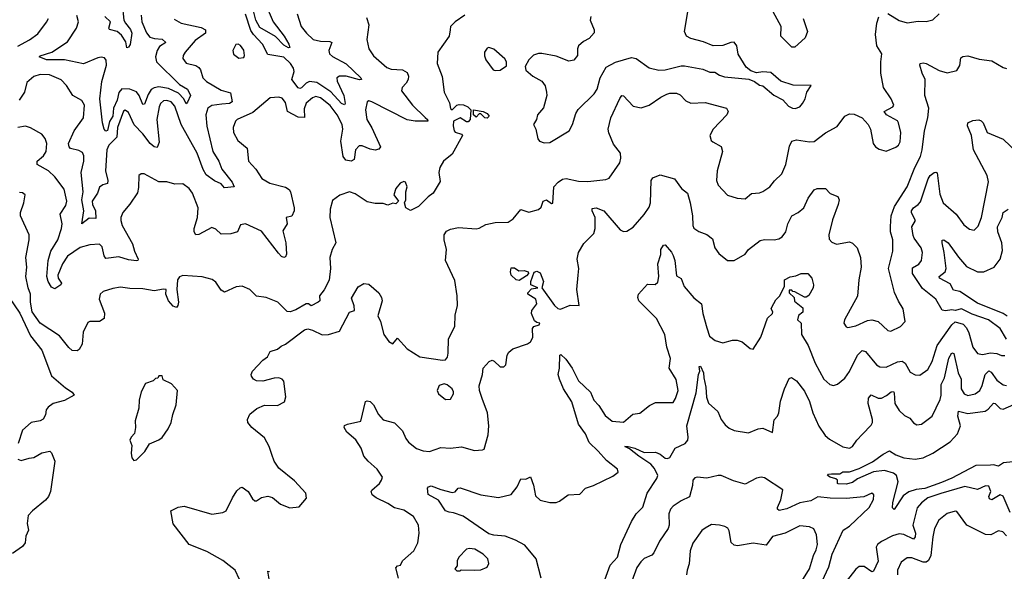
# Model space of a CAD drawing. Extents: x 1443846 to 1577407, y 839182 to 927291.
# Tile 271 of 535: x 1527567 to 1533712, y 849078 to 852518. Entities that reach past the tile are written whole.
import ezdxf

# ---------------------------------------------------------------- set-up
doc = ezdxf.new("R2010")
doc.units = 0

msp = doc.modelspace()

# ---------------------------------------------------------------- linework, layer by layer
at = {"layer": '0CON20XD'}
for points in [[(1528206.2, 852615), (1528217.6, 852515), (1528226.1, 852495), (1528257.4, 852457.4), (1528266.4, 852433.6), (1528256.8, 852363.2), (1528245, 852346), (1528235, 852342.9), (1528228.8, 852378.8), (1528201.9, 852421.9), (1528174, 852445), (1528126.3, 852456.3), (1528123.1, 852465), (1528133.1, 852505), (1528097.4, 852537.4)], [(1529097.3, 852625), (1529149.6, 852505), (1529216.9, 852415), (1529245.8, 852364.2), (1529252.5, 852345), (1529245, 852343.1), (1529215, 852357.8), (1529163, 852413), (1529065, 852468.7), (1529040.9, 852515), (1529028.1, 852565)], [(1530839.3, 851749.3), (1530875, 851752), (1530996, 851825), (1531016.8, 851863.2), (1531037.2, 851932.8), (1531052.3, 851957.7), (1531151.2, 852055), (1531171.2, 852085), (1531188.5, 852155), (1531227.5, 852222.5), (1531285, 852252.5), (1531385, 852281.2), (1531415, 852276), (1531495, 852218.1), (1531555, 852203.3), (1531595, 852205.5), (1531695, 852230), (1531715, 852230), (1531829.5, 852209.5), (1531875, 852190), (1531905, 852190.8), (1531935, 852171.4), (1531965, 852161.4), (1532116.6, 852146.6), (1532152.1, 852132.1), (1532185, 852108.6), (1532205, 852104.2), (1532273, 852047), (1532328.8, 852018.8), (1532365, 851977.5), (1532390, 851965), (1532406.1, 851963.9), (1532436.7, 851973.3), (1532452.5, 851995), (1532470, 852025), (1532480, 852065), (1532506.7, 852106.7), (1532395, 852109.2), (1532317.5, 852135), (1532255, 852188.8), (1532205, 852192), (1532165, 852187.1), (1532128.9, 852198.9), (1532101.5, 852221.5), (1532051.7, 852301.7), (1532042, 852355), (1532025, 852376.7), (1532005, 852376), (1531955, 852357.5), (1531895, 852355.6), (1531835, 852380), (1531755, 852400), (1531728.9, 852415), (1531715.5, 852445), (1531742.3, 852605)], [(1532457.1, 852525), (1532484.5, 852445), (1532470, 852405), (1532425, 852364.3), (1532403.8, 852346.2), (1532385, 852345.5), (1532318, 852415), (1532318.2, 852475), (1532232.5, 852635)], [(1529731.2, 852531.2), (1529746.2, 852486.2), (1529732.5, 852395), (1529746.5, 852335), (1529775, 852291.4), (1529859.1, 852219.1), (1529885, 852208.5), (1529955, 852205.3), (1529985, 852188.1), (1529993.5, 852165), (1529991.5, 852145), (1529979.2, 852120.8), (1529954.4, 852095), (1529949.4, 852075), (1530017.8, 851985), (1530097.6, 851907.6), (1530112.5, 851895), (1530115, 851884), (1530035, 851883.8), (1529985, 851893.3), (1529765, 852005.6), (1529745, 852010.8), (1529735, 852006.2), (1529724.6, 851955.4), (1529732.6, 851895), (1529763.6, 851843.6), (1529819.2, 851725), (1529808.8, 851711.2), (1529785, 851704.6), (1529755, 851709.2), (1529705, 851731.5), (1529685, 851730), (1529662.1, 851705), (1529653.6, 851646.4), (1529635, 851634.5), (1529601.8, 851641.8), (1529585, 851663.8), (1529570.4, 851760.4), (1529582.9, 851835), (1529579.5, 851865), (1529547.5, 851925), (1529505, 851983.2), (1529445, 852031.2), (1529415, 852038.8), (1529395, 852030.4), (1529355, 851997.1), (1529342.6, 851962.6), (1529345, 851906.7), (1529305, 851910), (1529238, 851945), (1529225, 852002), (1529205, 852027.3), (1529185, 852034.5), (1529128.9, 852031.1), (1529021.1, 851938.9), (1528923.8, 851895), (1528914, 851885), (1528899.2, 851845), (1528900.8, 851815), (1528928.1, 851765), (1528985.4, 851715.4), (1528994.5, 851634.5), (1529040.6, 851585), (1529078.2, 851528.2), (1529128.6, 851498.6), (1529225, 851472.5), (1529248.2, 851458.2), (1529256.9, 851445), (1529280.6, 851345), (1529278.9, 851325), (1529265, 851292.5), (1529230, 851285), (1529235.8, 851245), (1529209.1, 851200.9), (1529226.7, 851125), (1529232.2, 851055), (1529225, 851038.8), (1529215, 851034.2), (1529200.9, 851040.9), (1529182.2, 851062.2), (1529075, 851198.6), (1528975, 851244), (1528945, 851238.8), (1528926.2, 851195), (1528885, 851181.1), (1528825, 851180.6), (1528790.6, 851210.6), (1528765, 851221.9), (1528685, 851178.6), (1528665, 851176), (1528655.6, 851195), (1528655.5, 851215), (1528675.9, 851285), (1528680.9, 851345), (1528645.5, 851435), (1528625, 851465.7), (1528584.3, 851494.3), (1528535, 851491.8), (1528485, 851507.1), (1528435, 851505.6), (1528343.9, 851556.1), (1528324, 851556), (1528310, 851545), (1528308.3, 851471.7), (1528301.7, 851438.3), (1528255, 851366.9), (1528209.4, 851315), (1528197.5, 851285), (1528197.1, 851265), (1528207.1, 851235), (1528270.7, 851120.7), (1528282.3, 851075), (1528307.1, 851025), (1528303.9, 851016.1), (1528295.5, 851014.5), (1528245, 851019.1), (1528185, 851039.4), (1528105, 851028.8), (1528092.9, 851045), (1528080.8, 851100.8), (1528065, 851118.6), (1528004.3, 851114.3), (1527945, 851095.9), (1527865, 851042), (1527834.4, 850995), (1527805.2, 850925), (1527807.1, 850905), (1527828.5, 850875), (1527824.4, 850865), (1527785, 850838.6), (1527765, 850848.5), (1527744.2, 850885), (1527735.8, 850915), (1527745.2, 851015), (1527761.6, 851075), (1527804, 851145), (1527827.3, 851215), (1527832.3, 851245), (1527819.5, 851305), (1527855, 851359.2), (1527861.3, 851385), (1527845, 851460), (1527785, 851536.9), (1527745.7, 851575), (1527675.6, 851615), (1527676.7, 851635), (1527715, 851669.1), (1527732.5, 851695), (1527736, 851745), (1527725, 851775.8), (1527705, 851804.3), (1527633.9, 851843.9), (1527602.6, 851852.6), (1527555, 851845.4)], [(1527555, 852352.7), (1527627.4, 852392.6), (1527679.6, 852430.4), (1527735, 852501.4), (1527746.2, 852525)], [(1530344.7, 852545.3), (1530283.8, 852505), (1530256.2, 852475), (1530254.2, 852455), (1530247.8, 852415), (1530177.3, 852315), (1530172.1, 852245), (1530203, 852163), (1530215.7, 852065), (1530248.8, 851998.8), (1530255, 851964.2), (1530265, 851955.7), (1530295, 851984.4), (1530310.4, 851989.6), (1530336.8, 851986.8), (1530363.3, 851975), (1530382.5, 851955), (1530377.5, 851895), (1530365, 851880), (1530355, 851880), (1530316.4, 851906.4), (1530275, 851884), (1530272, 851855), (1530279.2, 851825), (1530285, 851816.2), (1530323.6, 851803.6), (1530330, 851795), (1530265, 851678.6), (1530211.9, 851635), (1530188, 851595), (1530182.5, 851565), (1530191.2, 851508.8), (1530148, 851435), (1530116.6, 851413.4), (1530055, 851353.3), (1530005, 851327.5), (1529977.5, 851345), (1529967.5, 851375), (1529976.7, 851395), (1529977.5, 851445), (1529986, 851475), (1529974, 851504), (1529965, 851508.8), (1529941.2, 851498.8), (1529913.8, 851465), (1529902.5, 851425), (1529930, 851385), (1529915, 851370), (1529895, 851372.5), (1529865, 851360), (1529835, 851372), (1529785, 851370.6), (1529735, 851381.4), (1529661.2, 851431.2), (1529625, 851444.4), (1529565, 851423.1), (1529519.7, 851390.3), (1529504.4, 851335), (1529503.3, 851285), (1529538.8, 851125), (1529517.5, 851085), (1529502.3, 851035), (1529506.9, 850965), (1529497.3, 850892.7), (1529467, 850833), (1529437.5, 850795), (1529440, 850765), (1529430, 850755), (1529385, 850733.3), (1529370, 850745), (1529355, 850745.7), (1529291.1, 850708.9), (1529255, 850695.8), (1529237, 850697), (1529177, 850757), (1529105, 850785.7), (1529045, 850793.8), (1529003.8, 850835), (1528955, 850855.6), (1528917.8, 850852.2), (1528845, 850818.6), (1528825, 850831.4), (1528791.1, 850881.1), (1528767, 850897), (1528705, 850914.5), (1528585, 850922), (1528565, 850913.8), (1528552.5, 850895), (1528546.9, 850835), (1528557.5, 850755), (1528554.2, 850735), (1528545, 850722.5), (1528525, 850730), (1528495.8, 850765), (1528478.8, 850805), (1528480, 850835), (1528465, 850837.5), (1528405, 850826.9), (1528335, 850839.3), (1528255, 850840.4), (1528195, 850849.6), (1528147.9, 850842.1), (1528088.3, 850821.7), (1528068.6, 850805), (1528063.5, 850775), (1528095, 850687.5), (1528092.9, 850655), (1528065.5, 850634.5), (1528005, 850635.8), (1527991.4, 850628.6), (1527962, 850568), (1527956.6, 850493.4), (1527938.3, 850461.7), (1527925, 850452), (1527894, 850455), (1527872.6, 850472.6), (1527815, 850545.6), (1527694.6, 850624.6), (1527645.4, 850695.4), (1527634.3, 850755), (1527634.4, 850805), (1527618.9, 850845), (1527604.5, 850915), (1527610.9, 850975), (1527604.5, 851035), (1527625.5, 851145), (1527625.6, 851175), (1527571.1, 851295), (1527570.8, 851315), (1527592, 851375), (1527600, 851425), (1527585, 851437.5), (1527565, 851440)], [(1528324.7, 852545), (1528329.2, 852505), (1528357.3, 852435), (1528378.4, 852408.4), (1528408.7, 852401.3), (1528455.5, 852395.5), (1528479.2, 852375), (1528440.2, 852349.8), (1528424, 852325), (1528413.8, 852285), (1528419.6, 852255), (1528564.1, 852114.1), (1528615, 852084.5), (1528632.5, 852045), (1528615, 852003.3), (1528605, 851992.5), (1528590.6, 852025), (1528558.4, 852058.4), (1528495, 852087.8), (1528435, 852099.1), (1528406.4, 852093.6), (1528388.2, 852081.8), (1528368.7, 852051.3), (1528345, 851990), (1528335, 851988.8), (1528312.1, 852045), (1528295, 852068.5), (1528255, 852084), (1528205, 852086.2), (1528185.6, 852064.4), (1528174.9, 852015), (1528152.9, 851965), (1528148, 851915), (1528127.9, 851882.1), (1528115, 851825.7), (1528105, 851822.9), (1528093.6, 851835), (1528082.9, 851875), (1528066.3, 852023.6), (1528078.3, 852131.7), (1528108.2, 852235), (1528106.7, 852265), (1528095, 852280), (1528075, 852284.4), (1528055, 852279.5), (1527965, 852242.1), (1527846.7, 852266.7), (1527735, 852266.3), (1527687.5, 852285), (1527695, 852292.5), (1527766.9, 852315), (1527865, 852378.9), (1527922.2, 852465), (1527932.7, 852505), (1527924, 852544)], [(1529299.4, 852555), (1529323.1, 852475), (1529356.7, 852433.3), (1529398, 852395), (1529445, 852384.7), (1529501.7, 852381.7), (1529514, 852375), (1529495.5, 852325), (1529500, 852305), (1529518.8, 852288.8), (1529605, 852243.1), (1529695.5, 852155), (1529699.2, 852145), (1529688.4, 852141.6), (1529605.2, 852165.2), (1529563.3, 852165), (1529546.5, 852155), (1529548.2, 852135), (1529588.7, 852045), (1529598.5, 851995), (1529594.2, 851985.8), (1529575, 851994.1), (1529508.2, 852068.2), (1529422.1, 852125), (1529375, 852131.2), (1529355, 852122.6), (1529325, 852092.7), (1529315, 852087.7), (1529305, 852093.6), (1529264.6, 852145), (1529279.3, 852195), (1529275.2, 852215), (1529257.4, 852245), (1529215, 852283), (1529115, 852299.6), (1529081.3, 852365), (1529025.9, 852425.9), (1529009.9, 852449.9), (1528975, 852552)], [(1531131.7, 852538.3), (1531126.9, 852515), (1531152.5, 852455), (1531152.9, 852435), (1531120.5, 852399.5), (1531085, 852381.9), (1531054.3, 852355), (1531048.1, 852335), (1531048.6, 852295), (1531025.6, 852264.4), (1530995, 852260), (1530915, 852290), (1530825, 852307.1), (1530805, 852307.1), (1530774.4, 852295.6), (1530743.6, 852266.4), (1530722, 852225), (1530725, 852202.5), (1530768.8, 852165), (1530825, 852134), (1530845.6, 852105), (1530855.6, 852065.6), (1530855.8, 852045), (1530835, 851967.5), (1530798, 851925), (1530792, 851895), (1530773.8, 851863.8), (1530788.8, 851835), (1530800, 851775), (1530810.7, 851760.7), (1530839.3, 851749.3)], [(1532277.9, 851512.1), (1532323, 851557), (1532347.5, 851615), (1532370.9, 851729.1), (1532385, 851759.2), (1532415, 851768.5), (1532495, 851755.5), (1532525, 851757.8), (1532595, 851812.9), (1532667.9, 851852.1), (1532715.8, 851915), (1532745, 851929.6), (1532775, 851928.9), (1532823.8, 851905), (1532863, 851863), (1532875.8, 851835), (1532893.8, 851745), (1532908.8, 851725), (1532930.3, 851710.3), (1532975, 851698.6), (1533035, 851721.9), (1533051.9, 851735), (1533060.9, 851755), (1533065.5, 851815), (1533051.9, 851875), (1533045, 851886.4), (1532975.7, 851925), (1532961.4, 851945), (1533017.1, 851975), (1533021.4, 851985), (1533005.8, 852025), (1532957.1, 852095), (1532941.5, 852185), (1532940.5, 852255), (1532946.9, 852305), (1532917.3, 852355), (1532907.2, 852425), (1532916.1, 852495), (1532929.2, 852535)], [(1532985, 852557.1), (1533055, 852512.5), (1533105, 852498.9), (1533175, 852508.2), (1533224.5, 852505.5), (1533265, 852516.9), (1533305, 852554.4)], [(1528531.7, 852521.7), (1528575, 852496.7), (1528699, 852469), (1528725.5, 852455), (1528725.9, 852434.1), (1528662.8, 852387.3), (1528599.4, 852315), (1528586.9, 852295), (1528585.6, 852275), (1528605, 852247.5), (1528665, 852231.1), (1528685, 852219.5), (1528696.1, 852205), (1528710, 852155), (1528732, 852132), (1528825, 852078), (1528882.4, 852062.4), (1528892.9, 852005), (1528876.7, 851995), (1528828.6, 851991.4), (1528765, 851982), (1528741.2, 851965), (1528727.6, 851925), (1528733.8, 851853.8), (1528772.8, 851695), (1528809.5, 851635), (1528828.5, 851585), (1528893.5, 851505), (1528905.5, 851474.5), (1528845, 851468), (1528825, 851493.1), (1528782.8, 851512.8), (1528730.6, 851550.6), (1528712.5, 851582.5), (1528674.5, 851685), (1528575.2, 851865), (1528535, 851978.5), (1528511.1, 852005), (1528485, 852014.6), (1528465, 852011.8), (1528445, 851994.3), (1528436.8, 851975), (1528422.6, 851895), (1528436.5, 851753.5), (1528425, 851720), (1528405, 851725.4), (1528380.8, 851745), (1528335.8, 851805), (1528281.3, 851861.4), (1528245, 851939.4), (1528225, 851952.9), (1528215, 851947.5), (1528176.5, 851845), (1528172.1, 851785), (1528123.8, 851735), (1528109.7, 851705), (1528101.4, 851575), (1528115.9, 851515), (1528115, 851496.7), (1528085, 851487.7), (1528065.8, 851474.2), (1528052, 851435), (1528018.6, 851385), (1528020.6, 851365), (1528038.8, 851325), (1528042.3, 851277.7), (1528000.4, 851279.6), (1527955, 851243.8), (1527967.1, 851325), (1527954.5, 851395), (1527963.1, 851445), (1527951, 851565), (1527967.2, 851635), (1527967.6, 851667.6), (1527958.8, 851688.8), (1527935, 851701.5), (1527883.4, 851713.4), (1527874.5, 851725), (1527872.1, 851745), (1527906.9, 851825), (1527964.4, 851905), (1527971.4, 851985), (1527955, 852013.8), (1527898, 852045), (1527858, 852108), (1527825, 852142.5), (1527753.4, 852173.4), (1527695, 852175.3), (1527655, 852163.8), (1527612.1, 852125), (1527597.2, 852065), (1527562.9, 852015)], [(1528935, 852277.5), (1528965, 852282.5), (1528970, 852295), (1528965, 852326.7), (1528945, 852356.2), (1528930, 852365), (1528916.4, 852363.6), (1528897.5, 852325), (1528901.7, 852301.7), (1528935, 852277.5)], [(1530535, 852200), (1530565, 852203.8), (1530605, 852230), (1530604, 852255), (1530595, 852273.3), (1530525, 852333.3), (1530495, 852343.3), (1530485, 852340), (1530466.7, 852315), (1530467, 852293), (1530476.4, 852266.4), (1530522.5, 852205), (1530535, 852200)], [(1529930, 849035), (1529915, 849100), (1529925, 849111.2), (1529943.3, 849116.7), (1529955, 849142.5), (1530025.8, 849205), (1530051.1, 849255), (1530060, 849315), (1530055.6, 849365), (1530025, 849418.6), (1529965, 849458.8), (1529905, 849472.3), (1529865, 849500.4), (1529790.8, 849535), (1529766, 849555), (1529760.8, 849575), (1529765, 849583.3), (1529811.4, 849625), (1529825.8, 849645), (1529830, 849665), (1529798.6, 849715), (1529742.2, 849765), (1529714.5, 849795), (1529697.5, 849845), (1529665, 849898), (1529607.5, 849945), (1529591.2, 849975), (1529594.1, 849985.9), (1529612.5, 849995), (1529695.6, 850014.4), (1529725, 850136.7), (1529735, 850141.2), (1529755, 850136), (1529775, 850116), (1529805.3, 850055.3), (1529835, 850021.4), (1529905, 850004), (1529955, 849954.3), (1529976.4, 849905), (1529992.8, 849882.7), (1530043.4, 849843.4), (1530085, 849828), (1530125, 849824.1), (1530195, 849849.3), (1530255, 849845.5), (1530325, 849854), (1530405, 849830), (1530455, 849834), (1530465, 849840), (1530490.7, 849929.3), (1530493.7, 849983.7), (1530486.4, 850065), (1530453.3, 850155), (1530435.6, 850205), (1530434.4, 850235), (1530455.8, 850305), (1530460, 850345), (1530497.5, 850385), (1530515, 850393.3), (1530528.8, 850388.8), (1530565, 850352), (1530588.3, 850351.7), (1530600, 850365), (1530608.6, 850425), (1530619.4, 850445), (1530644.7, 850465.3), (1530735, 850496.5), (1530755, 850509.4), (1530768.8, 850535), (1530767.3, 850592.7), (1530775, 850603.3), (1530808, 850615), (1530812.5, 850625), (1530795, 850628.6), (1530780.2, 850640.2), (1530760, 850685), (1530762.5, 850705), (1530793.3, 850745), (1530787.5, 850775), (1530737.5, 850805), (1530737.5, 850815), (1530761.7, 850838.3), (1530800, 850845), (1530757.5, 850865), (1530757.5, 850885), (1530777, 850943), (1530795, 850950), (1530815, 850938), (1530836.4, 850885), (1530826.2, 850845), (1530905, 850736), (1530925, 850716.2), (1530942.5, 850712.5), (1531002.3, 850737.7), (1531057.5, 850735), (1531044.2, 850835), (1531053.1, 850925), (1531055.5, 850965), (1531046.7, 851025), (1531053.4, 851065), (1531088, 851122), (1531149.5, 851185), (1531159.2, 851215), (1531157.5, 851285), (1531138.9, 851325), (1531139.5, 851340.5), (1531165, 851344.3), (1531211.4, 851325), (1531315, 851207.1), (1531335, 851195.8), (1531355, 851198), (1531395, 851224), (1531465, 851303.1), (1531495, 851348.6), (1531504.6, 851375), (1531507.3, 851515), (1531518.5, 851531.5), (1531565, 851550.2), (1531654.2, 851524.2), (1531696.2, 851465), (1531735, 851436.2), (1531752.2, 851375), (1531766.7, 851295), (1531768.1, 851235), (1531775, 851216.7), (1531805, 851195.8), (1531855, 851178.1), (1531891.5, 851151.5), (1531905.6, 851095), (1531929.3, 851059.3), (1531985, 851016.2), (1532025, 851016), (1532094.6, 851055.4), (1532115, 851083.8), (1532188.8, 851141.2), (1532215, 851147.5), (1532275, 851144), (1532305, 851151.2), (1532325, 851163.8), (1532348, 851195), (1532360, 851245), (1532385, 851293.8), (1532425, 851315.8), (1532460, 851345), (1532487.5, 851405), (1532525, 851456.2), (1532544.2, 851465.8), (1532595, 851464.2), (1532625, 851434.2), (1532673.3, 851415), (1532680.8, 851395), (1532675.5, 851365), (1532640.4, 851269.6), (1532617.3, 851175), (1532618.5, 851148.5), (1532635, 851129.4), (1532665, 851118.5), (1532745, 851132.5), (1532765, 851122.9), (1532793.8, 851093.8), (1532814.4, 851035), (1532819.4, 850975), (1532804.4, 850895), (1532795, 850792.5), (1532713.8, 850645), (1532710, 850625), (1532725, 850602.5), (1532735, 850597.5), (1532785, 850609.2), (1532858.6, 850641.4), (1532885, 850645.4), (1532924.6, 850634.6), (1532985, 850580), (1533003.9, 850576.1), (1533065, 850603.8), (1533093.8, 850635), (1533080.8, 850715), (1533051.7, 850761.7), (1533027.2, 850817.2), (1532988.5, 850965), (1533016.5, 851075), (1533015.5, 851145), (1533002.3, 851195), (1533001.4, 851228.6), (1533006.2, 851295), (1533026.4, 851353.6), (1533106.1, 851475), (1533154, 851596), (1533189.2, 851665), (1533200, 851705), (1533212.9, 851825), (1533234.5, 851905), (1533240.9, 851965), (1533216.1, 852045), (1533217.7, 852145), (1533198.5, 852185), (1533184.2, 852235), (1533186.7, 852245), (1533205, 852249.4), (1533223.3, 852245), (1533305, 852200.6), (1533355, 852185.8), (1533415, 852201.2), (1533435, 852232.5), (1533440.8, 852279.2), (1533452.5, 852287.5), (1533485, 852291.4), (1533555, 852271.4), (1533635, 852262), (1533705, 852220), (1533726.4, 852213.6)], [(1528965, 848967.5), (1528912, 849085), (1528875, 849113.1), (1528835, 849144.4), (1528735, 849201.4), (1528624.6, 849244.6), (1528525, 849373.3), (1528510, 849455), (1528555, 849477.5), (1528594.1, 849484.1), (1528765, 849434.4), (1528835, 849443.3), (1528855.8, 849454.2), (1528894.1, 849535.9), (1528921.7, 849578.3), (1528941.7, 849598.3), (1528955, 849602.5), (1528993.3, 849575), (1529019.3, 849529.3), (1529035, 849516.7), (1529045, 849516.7), (1529075, 849538), (1529115, 849546.2), (1529145, 849536.7), (1529195, 849496.7), (1529253.6, 849473.6), (1529310.7, 849479.3), (1529357, 849533), (1529352.5, 849565), (1529281.7, 849641.7), (1529185, 849721.2), (1529154.5, 849764.5), (1529140.6, 849805), (1529124.4, 849855), (1529095, 849910), (1529015.7, 849975), (1528991.4, 850005), (1528987.5, 850025), (1529002.6, 850057.4), (1529046.6, 850093.4), (1529095, 850112.9), (1529175, 850112.5), (1529220, 850135), (1529228, 850165), (1529214.2, 850264.2), (1529205, 850276), (1529184.1, 850284.1), (1529155, 850282.5), (1529085, 850264.2), (1529045, 850266), (1529026.7, 850275), (1529013.8, 850295), (1529011.2, 850305), (1529018.8, 850325), (1529085, 850394), (1529113.8, 850415), (1529130.9, 850449.1), (1529175, 850462.9), (1529198.5, 850481.5), (1529226.6, 850493.4), (1529345, 850583.8), (1529365, 850588.8), (1529395, 850581.2), (1529455, 850551.2), (1529495, 850553.8), (1529562.5, 850575), (1529625, 850693.3), (1529656.2, 850705), (1529655, 850733.3), (1529638.3, 850781.7), (1529679.3, 850850.7), (1529715, 850871.4), (1529745, 850867.8), (1529808, 850815), (1529824.5, 850784.5), (1529828.1, 850765), (1529801.1, 850671.1), (1529817.8, 850635), (1529839.2, 850555), (1529870.3, 850510.3), (1529895, 850496.7), (1529925, 850531.2), (1529985, 850464), (1530065, 850414.2), (1530205, 850393.3), (1530225, 850396.7), (1530236.5, 850413.5), (1530241.5, 850438.5), (1530242.8, 850527.2), (1530282.5, 850605), (1530283.8, 850675), (1530298.8, 850735), (1530297.1, 850795), (1530281.7, 850891.7), (1530224, 851015), (1530230, 851085), (1530216, 851145), (1530215.8, 851175), (1530230.4, 851199.6), (1530255, 851211.1), (1530305, 851220.9), (1530415, 851213.5), (1530435, 851217.8), (1530475, 851240), (1530535, 851252.2), (1530615, 851254.2), (1530646.2, 851275), (1530695, 851333.3), (1530745, 851316.9), (1530805, 851334.4), (1530820.9, 851349.1), (1530834.2, 851385.8), (1530855, 851393.3), (1530885, 851371.2), (1530895, 851372.5), (1530901.2, 851475), (1530927.7, 851505), (1530955, 851522.9), (1530976.7, 851526.7), (1531055, 851510.3), (1531112.2, 851507.8), (1531225, 851520), (1531245, 851530), (1531312, 851625), (1531319.2, 851655), (1531316.2, 851685), (1531272.1, 851742.1), (1531242.7, 851812.7), (1531240, 851835), (1531256.2, 851905), (1531312.8, 852027.2), (1531325, 852044), (1531335, 852042.5), (1531395, 851977.5), (1531445, 851967.1), (1531495, 851985.5), (1531567.8, 852035), (1531605, 852053.2), (1531625, 852059.6), (1531665, 852058.9), (1531689.1, 852049.1), (1531725, 852011.4), (1531755, 851996.7), (1531845, 852000.4), (1531977.5, 851965), (1531988, 851945), (1531980.8, 851925), (1531894.5, 851835), (1531874.4, 851795), (1531882.9, 851765), (1531892, 851755), (1531945, 851726.7), (1531954, 851695), (1531919.5, 851575), (1531915.5, 851515), (1531925.6, 851485), (1531985, 851422.9), (1532045, 851404.4), (1532095, 851400.6), (1532135, 851434.2), (1532185, 851437.5), (1532205, 851447.1), (1532247.5, 851475), (1532277.9, 851512.1)], [(1530485, 851902.5), (1530470, 851905), (1530445, 851930), (1530435, 851930), (1530415, 851910), (1530400, 851925), (1530400, 851955), (1530460, 851945), (1530485, 851932.5), (1530497.5, 851915), (1530485, 851902.5)], [(1533725.9, 850525), (1533685, 850591.5), (1533612.5, 850645), (1533510.8, 850680.8), (1533445, 850714.2), (1533405, 850703.8), (1533385, 850708.1), (1533345, 850700.9), (1533325, 850706.8), (1533285, 850775.6), (1533201.5, 850841.5), (1533138.3, 850935), (1533139.7, 850970.3), (1533177.9, 850992.1), (1533194.4, 851015), (1533202.3, 851065), (1533193.8, 851095), (1533148.4, 851155), (1533142.1, 851172.1), (1533134.1, 851225), (1533157.3, 851265), (1533132.5, 851312.5), (1533131.8, 851325), (1533145, 851344.6), (1533175.2, 851364.8), (1533188.2, 851381.8), (1533237.3, 851525), (1533249.1, 851545), (1533275, 851564.4), (1533285, 851567.5), (1533291.9, 851561.9), (1533308.5, 851428.5), (1533330.8, 851375), (1533410.5, 851305), (1533458.3, 851238.3), (1533495, 851211.4), (1533524.2, 851205.8), (1533549.3, 851230.7), (1533568.8, 851285), (1533613.7, 851506.3), (1533605.4, 851545), (1533519.7, 851705), (1533506.2, 851795), (1533482.1, 851855), (1533484.2, 851875), (1533515, 851888.7), (1533552.4, 851892.4), (1533567.8, 851887.8), (1533579.5, 851875), (1533605.7, 851815), (1533705, 851772.9), (1533795, 851687.5)], [(1533729.2, 850669.2), (1533705, 850684.8), (1533545, 850749.2), (1533435, 850822), (1533395, 850831.5), (1533375, 850869.6), (1533306.7, 850905), (1533305.6, 850915), (1533341.8, 850945), (1533348.2, 850965), (1533337.5, 851065), (1533323.1, 851125), (1533325, 851143.3), (1533335, 851145.6), (1533361.9, 851125), (1533426.9, 851036.9), (1533475, 850979.1), (1533545, 850945.4), (1533585, 850945.6), (1533649.4, 850975), (1533685.7, 851024.3), (1533701.5, 851078.5), (1533695.7, 851125), (1533671, 851195), (1533668.9, 851225), (1533698.8, 851285), (1533705.5, 851315), (1533735, 851336)], [(1530821.2, 849035), (1530789.4, 849155), (1530719.6, 849239.6), (1530661.5, 849271.5), (1530596.7, 849296.7), (1530525, 849302.7), (1530495, 849312.1), (1530335, 849421.3), (1530275, 849442.9), (1530246.7, 849446.7), (1530224, 849454), (1530180.3, 849520.3), (1530115.6, 849555.6), (1530112.5, 849595), (1530118.8, 849605), (1530135, 849610.6), (1530195, 849586.7), (1530265, 849568.8), (1530285, 849572.5), (1530302.5, 849595), (1530315, 849598.8), (1530445, 849554.4), (1530555, 849538.1), (1530635, 849555.8), (1530671.9, 849605), (1530695, 849654), (1530725, 849652.9), (1530755, 849666.2), (1530774.2, 849615), (1530785, 849547.5), (1530815, 849522), (1530875, 849507.5), (1530915, 849507.5), (1530936.1, 849513.9), (1530990, 849555), (1531061.7, 849558.3), (1531097.5, 849595), (1531147.9, 849612.1), (1531269.1, 849670.9), (1531302.5, 849695), (1531297.5, 849715), (1531229.2, 849769.2), (1531176.4, 849826.4), (1531119.9, 849879.9), (1531097.8, 849935), (1531055, 849994.5), (1531011.9, 850135), (1530960.9, 850215), (1530935.5, 850275), (1530927.5, 850305), (1530936.5, 850343.5), (1530937.5, 850425), (1530945, 850428.8), (1530975, 850401.4), (1531015.5, 850345), (1531055, 850265.7), (1531129.2, 850195), (1531150, 850145), (1531182.2, 850112.2), (1531220, 850050), (1531265, 850014.6), (1531335, 850007.1), (1531393.4, 850056.6), (1531436.3, 850063.7), (1531497.6, 850112.4), (1531535, 850130.9), (1531645, 850130), (1531660.6, 850155), (1531675.4, 850205.4), (1531664.4, 850274.4), (1531620, 850345), (1531628.2, 850405), (1531605.6, 850475.6), (1531593.7, 850553.7), (1531541.8, 850655), (1531431.5, 850765), (1531424.2, 850785), (1531429.4, 850805), (1531485, 850867.3), (1531533, 850867), (1531549.5, 850880.5), (1531554.7, 850915.3), (1531548.6, 850995), (1531567.7, 851052.3), (1531568.5, 851085), (1531585, 851110.8), (1531595, 851114), (1531635, 851068.6), (1531645, 851046), (1531654.6, 851015), (1531665, 850921.2), (1531694.2, 850904.2), (1531714.1, 850854.1), (1531775, 850783.3), (1531822.9, 850745), (1531831.1, 850685), (1531855.4, 850595.4), (1531872.9, 850542.9), (1531907.4, 850517.4), (1531955, 850502.5), (1532015, 850519.2), (1532045, 850520), (1532075, 850508), (1532125, 850466.2), (1532145, 850463.8), (1532192.6, 850537.4), (1532233.6, 850656.4), (1532264.3, 850685), (1532268.1, 850695), (1532257.8, 850715), (1532260, 850725), (1532285, 850770), (1532310, 850795), (1532340, 850855), (1532340, 850895), (1532375, 850914), (1532409.7, 850920.3), (1532444.4, 850935.6), (1532485, 850935.7), (1532511.4, 850905), (1532520.6, 850865), (1532518, 850845), (1532492.7, 850797.3), (1532475, 850786.7), (1532465, 850787.5), (1532405, 850820), (1532391.7, 850821.7), (1532385, 850830), (1532370, 850830), (1532370, 850815), (1532400, 850785), (1532401.7, 850761.7), (1532455, 850720), (1532455, 850693.3), (1532427.5, 850672.5), (1532422, 850645), (1532443.6, 850625), (1532446.4, 850555), (1532487.1, 850485), (1532530.8, 850375), (1532586.2, 850275), (1532623, 850243), (1532645, 850236.2), (1532670, 850245), (1532717.4, 850282.6), (1532745, 850324), (1532794.8, 850425.2), (1532825, 850454.5), (1532845, 850447.8), (1532915, 850365.4), (1532935, 850352.3), (1532975, 850350.4), (1533045, 850383.7), (1533075, 850387.2), (1533092.1, 850375), (1533125, 850320), (1533155, 850302.5), (1533185, 850300), (1533234.7, 850335.3), (1533262, 850385), (1533292.5, 850485), (1533385.4, 850614.6), (1533405.8, 850634.2), (1533455, 850618.6), (1533476, 850596), (1533490.9, 850565), (1533515.3, 850475.3), (1533545, 850435.5), (1533575, 850430), (1533625, 850440.3), (1533665, 850436), (1533695, 850423.5), (1533715, 850422.9)], [(1530685, 850891.4), (1530665, 850895.6), (1530633.5, 850925), (1530629.5, 850945), (1530635, 850969.2), (1530655, 850971.1), (1530681.9, 850951.9), (1530715, 850953.3), (1530740, 850945), (1530742.5, 850935), (1530729.7, 850920.3), (1530685, 850891.4)], [(1527470.5, 850830.5), (1527567, 850687), (1527633.5, 850545), (1527705, 850455.8), (1527765, 850296), (1527851.7, 850221.7), (1527893.3, 850195), (1527906.7, 850175), (1527847.3, 850142.7), (1527775, 850124), (1527745, 850102), (1527732.5, 850085), (1527727, 850053), (1527713.9, 850026.1), (1527695, 850016.2), (1527637.5, 850005), (1527585, 849957.5), (1527556.7, 849875)], [(1531218, 849025), (1531251.2, 849115), (1531297.5, 849165), (1531317.8, 849245), (1531385, 849387.5), (1531414.4, 849435), (1531455, 849478.1), (1531483.2, 849565), (1531543.8, 849656.2), (1531550, 849675), (1531529.6, 849719.6), (1531505.3, 849745.3), (1531430, 849795), (1531372.1, 849842.1), (1531343.3, 849855), (1531365, 849856.2), (1531406, 849846), (1531465, 849819.2), (1531535, 849820.5), (1531565, 849808.7), (1531595, 849783.2), (1531609.6, 849780.4), (1531625, 849786.7), (1531657.2, 849845), (1531719.4, 849875), (1531736.4, 849895), (1531739.6, 849915), (1531729.6, 849985), (1531788.8, 850191.2), (1531803.6, 850305), (1531811.4, 850325), (1531807.5, 850355), (1531815, 850357.5), (1531835, 850316.2), (1531836.5, 850283.5), (1531850, 850225), (1531853, 850163), (1531865, 850126.2), (1531924, 850075), (1531944.4, 850025), (1531970.2, 849990.2), (1531995, 849970), (1532025, 849956.2), (1532115, 849940.5), (1532175, 849965.8), (1532205, 849969.2), (1532265, 849942.5), (1532275, 850022.5), (1532295.5, 850044.5), (1532304.4, 850065), (1532315, 850137.5), (1532339.2, 850215), (1532370, 850280), (1532383.9, 850286.1), (1532414.4, 850264.4), (1532465, 850200), (1532495, 850136), (1532516.2, 850066.2), (1532555, 849983.3), (1532594.4, 849924.4), (1532620.9, 849900.9), (1532703.2, 849853.2), (1532745, 849845.6), (1532765, 849855.8), (1532790.6, 849895), (1532827.3, 849932.7), (1532881.1, 849988.9), (1532889.4, 850005), (1532889.5, 850025), (1532863.1, 850125), (1532865, 850156.7), (1532881.7, 850178.3), (1532925, 850157.5), (1532945, 850157.7), (1532976.7, 850173.3), (1533005, 850196.5), (1533019.3, 850199.3), (1533025, 850190), (1533029.6, 850125), (1533055, 850080), (1533089.2, 850049.2), (1533122.4, 850032.4), (1533145, 850003.3), (1533165, 849991.2), (1533195, 849994.2), (1533260.8, 850045), (1533311.2, 850148.8), (1533318, 850175), (1533318.4, 850241.6), (1533339.1, 850285), (1533365, 850407.5), (1533385, 850439.1), (1533396.1, 850435), (1533423, 850315), (1533442.6, 850275), (1533441.9, 850215), (1533461.5, 850185), (1533485, 850174.6), (1533530.8, 850185), (1533559.1, 850205), (1533573.4, 850236.6), (1533591.7, 850305), (1533615, 850326.8), (1533629.8, 850319.8), (1533665, 850270.4), (1533705, 850241.1), (1533726, 850236)], [(1528278.3, 849768.3), (1528295, 849772.5), (1528347.5, 849825), (1528377, 849873), (1528435, 849896.7), (1528455, 849912.5), (1528494.2, 849965.8), (1528512, 850005), (1528522, 850055), (1528544, 850115), (1528551.2, 850205), (1528515, 850247.5), (1528461.7, 850271.7), (1528455, 850296.7), (1528435, 850297.5), (1528428.3, 850281.7), (1528415, 850280), (1528400, 850265), (1528350.9, 850249.1), (1528325, 850197.5), (1528312.5, 850145), (1528311.2, 850095), (1528286.7, 850015), (1528290, 849975), (1528283, 849937), (1528262.5, 849915), (1528253.8, 849895), (1528267, 849863), (1528262.5, 849815), (1528267.5, 849785), (1528278.3, 849768.3)], [(1530225, 850148.8), (1530255, 850150), (1530274.3, 850185), (1530275, 850197.5), (1530265.6, 850215.6), (1530235, 850240), (1530216.1, 850246.1), (1530185, 850236.2), (1530172.5, 850205), (1530181.2, 850185), (1530225, 850148.8)], [(1533805, 849764), (1533705.9, 849754.1), (1533675, 849732.7), (1533645, 849741.2), (1533625, 849739.8), (1533535, 849736.7), (1533385, 849657.4), (1533319.4, 849630.6), (1533215, 849594.3), (1533161.7, 849588.3), (1533116.7, 849573.3), (1533081.6, 849548.4), (1533025, 849463.3), (1533014.2, 849474.2), (1533016.5, 849506.5), (1533048.5, 849635), (1533039.4, 849675), (1533020.4, 849690.4), (1532965, 849705.9), (1532895, 849697.7), (1532795.6, 849654.4), (1532765, 849631.1), (1532725, 849620), (1532675, 849622.5), (1532670, 849625), (1532670, 849645), (1532660, 849655), (1532625, 849663.8), (1532607.5, 849675), (1532615, 849682.5), (1532634.2, 849685.8), (1532685, 849685.7), (1532705, 849698.8), (1532745, 849697.8), (1532805, 849719.2), (1532889.7, 849760.3), (1532955, 849808.2), (1532995, 849828.6), (1533034.7, 849804.7), (1533085, 849785.8), (1533155, 849777.6), (1533205.2, 849784.8), (1533265.5, 849815), (1533375, 849885.5), (1533419.5, 849935), (1533439.5, 849985), (1533422.7, 850045), (1533425, 850076), (1533485, 850061.1), (1533593.1, 850076.9), (1533612, 850088), (1533645, 850126.7), (1533655, 850124.5), (1533685, 850093.1), (1533705, 850088.5), (1533805, 850133.2)], [(1527555, 849776.7), (1527575, 849768), (1527625, 849783.8), (1527655, 849786.2), (1527705, 849816.7), (1527755, 849826.7), (1527766.1, 849816.1), (1527786.7, 849765), (1527758, 849575)], [(1532574.2, 849015), (1532615.8, 849105), (1532636.5, 849185), (1532706.4, 849333.6), (1532745, 849358.1), (1532868.2, 849475), (1532895.5, 849525), (1532898.1, 849555), (1532885, 849564.3), (1532835, 849541.5), (1532725, 849531.5), (1532625, 849533.2), (1532548.3, 849541.7), (1532505, 849517.1), (1532435, 849503.9), (1532355, 849467.1), (1532305.9, 849455.9), (1532296, 849465), (1532297.1, 849475), (1532316.6, 849523.4), (1532330, 849585), (1532215, 849660.4), (1532195, 849664), (1532165, 849658.3), (1532095, 849621.8), (1532021.8, 849641.9), (1531944.7, 849675.3), (1531925, 849675.9), (1531855, 849659.1), (1531795, 849664.6), (1531779.5, 849660.5), (1531768.2, 849645), (1531766.7, 849613.3), (1531747.3, 849542.7), (1531695, 849517.5), (1531645.6, 849484.4), (1531628.4, 849465), (1531618.4, 849435), (1531620, 849365), (1531614.7, 849345), (1531559.1, 849265), (1531525, 849192.5), (1531512.3, 849177.7), (1531465, 849156.9), (1531442.6, 849137.4), (1531419.1, 849100.9), (1531388.1, 849015)], [(1533747.5, 849445), (1533705, 849546), (1533685, 849554.3), (1533635, 849523.3), (1533618.5, 849528.5), (1533615.6, 849545), (1533628.4, 849575), (1533615, 849609.4), (1533595, 849610.5), (1533545, 849587.7), (1533465, 849606.6), (1533315, 849562), (1533234.5, 849535), (1533195.2, 849504.8), (1533167.8, 849472.3), (1533140, 849365), (1533157.7, 849315), (1533155, 849292.5), (1533145, 849278.1), (1533085, 849306.4), (1533055, 849312), (1533015, 849299.6), (1532945, 849263.8), (1532921.2, 849245), (1532912.2, 849227.7), (1532925, 849140), (1532895, 849077.5), (1532885, 849073.3), (1532837.4, 849107.4), (1532805, 849107.3), (1532785, 849090.4), (1532701.1, 848985)], [(1527758, 849575), (1527746.2, 849545), (1527728, 849522), (1527645.6, 849454.4), (1527618.8, 849425), (1527614, 849375), (1527621.4, 849335), (1527604.4, 849295.6), (1527601.2, 849255), (1527585, 849231.2), (1527521.7, 849188.3)], [(1533725, 849299.2), (1533703.1, 849323.1), (1533675, 849328.9), (1533627.5, 849305), (1533595, 849306.5), (1533478.9, 849365), (1533415, 849449.4), (1533405, 849451.9), (1533355, 849438.1), (1533304, 849396), (1533276.5, 849345), (1533265, 849292.5), (1533253.8, 849175), (1533238.2, 849145), (1533224.7, 849135.3), (1533205, 849133.7), (1533135, 849161.8), (1533105, 849161.2), (1533068.5, 849135), (1533044.7, 849085.3), (1533045.3, 849055)], [(1532427.6, 848982.4), (1532495, 849092.9), (1532520.8, 849175), (1532538.6, 849211.4), (1532545.5, 849245.5), (1532540.5, 849305), (1532522.4, 849342.4), (1532495, 849354.3), (1532435, 849361.4), (1532343.3, 849315), (1532265.9, 849294.1), (1532225, 849240.6), (1532145, 849252.2), (1532045.7, 849235.7), (1532025, 849240), (1532007.3, 849257.3), (1531995, 849330), (1531985.9, 849345.9), (1531967.3, 849357.3), (1531934.3, 849364.3), (1531885, 849369.4), (1531845, 849347.1), (1531825, 849332.5), (1531767.4, 849252.6), (1531751.8, 849205), (1531745.6, 849125), (1531731.9, 849085), (1531728.9, 849055)], [(1530315, 849080), (1530322.5, 849087.5), (1530405, 849084), (1530445, 849086.7), (1530485, 849103.3), (1530493.9, 849126.1), (1530487.5, 849155), (1530458.8, 849185), (1530406.7, 849215), (1530375, 849220), (1530355, 849216.2), (1530306.7, 849165), (1530297, 849143), (1530297.5, 849112.5), (1530283, 849093), (1530295, 849080), (1530315, 849080)], [(1529126.2, 849015), (1529115, 849077.5), (1529125, 849076.7)]]:
    msp.add_lwpolyline(points, dxfattribs=at)

doc.saveas('drawing.dxf')
